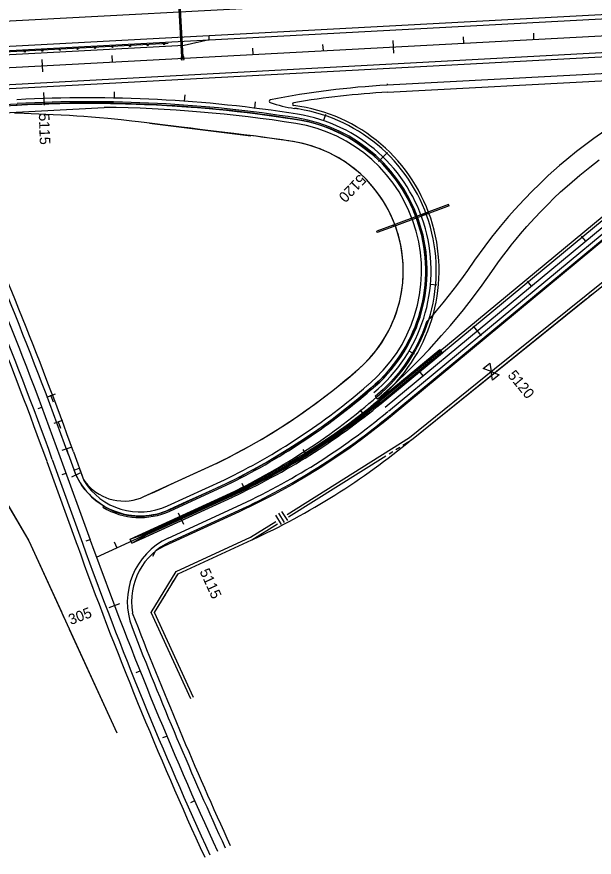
# Model space of a CAD drawing. Extents: x 192699 to 285914, y 194342 to 233219.
# Drawn here: x 267509 to 268330, y 200894 to 202088 of the extents above; entities that cross this region are included whole.
import ezdxf

# ---------------------------------------------------------------- set-up
doc = ezdxf.new("R2010")
doc.units = 0
for name, color, linetype in [('CENT LINE', 7, 'Continuous'), ('CONCRETE', 7, 'Continuous'), ('DRAINAGE', 7, 'Continuous'), ('GUARDRAIL', 7, 'Continuous'), ('HWY 149 STAGE 1A', 7, 'Continuous'), ('HWY 149 STAGE 1B', 7, 'Continuous'), ('R-W - CofA', 7, 'Continuous'), ('R_MOT', 7, 'Continuous'), ('R_Proposed Guardrail', 7, 'Continuous'), ('ROAD', 7, 'Continuous'), ('SHOULDER', 7, 'Continuous'), ('STATIONING1', 7, 'Continuous'), ('STATIONING2', 7, 'Continuous')]:
    doc.layers.add(name, color=color, linetype=linetype)

msp = doc.modelspace()

# ---------------------------------------------------------------- linework, layer by layer
at = {"layer": 'CENT LINE'}
for p, q in [((265752, 201922.2), (271674.2, 202239.5)), ((268033, 201533), (268409.2, 201844.6)), ((268025.7, 201540.6), (268026.3, 201541.1)), ((267614, 201344), (267571.1, 201462.6)), ((267622.7, 201320), (267814.6, 201408))]:
    msp.add_line(p, q, dxfattribs=at)
for centre, radius, start, end in [((267611.8, 200062.7), 1909.9, 81.0667, 93.0665), ((267873.4, 201727.1), 225, 309.6333, 81.0667), ((262182.2, 199516.6), 5729.6, 19.85545, 24.68573), ((267416.6, 202276.1), 954.9, 294.6333, 309.6332), ((273002.9, 203290.1), 5729.6, 199.85545, 204.63334)]:
    msp.add_arc(centre, radius, start, end, dxfattribs=at)
at = {"layer": 'CONCRETE'}
for p, q in [((268023.8, 201543), (268110.8, 201615)), ((268114.6, 201610.4), (268110.8, 201615)), ((268025.1, 201541.4), (268112.1, 201613.5)), ((268026.4, 201539.9), (268113.3, 201611.9)), ((268027.6, 201538.3), (268114.6, 201610.4)), ((267670.6, 201345.3), (267813.4, 201410.8)), ((267673.1, 201339.8), (267815.9, 201405.3)), ((267694.1, 201353.9), (267814.2, 201409)), ((267695, 201352.1), (267815, 201407.1)), ((267670.6, 201345.3), (267694.1, 201353.9)), ((267673.1, 201339.8), (267695, 201352.1)), ((267673.1, 201339.8), (267670.6, 201345.3))]:
    msp.add_line(p, q, dxfattribs=at)
for radius in [951.9, 953.9, 955.9, 957.9]:
    msp.add_arc((267416.6, 202276.1), radius, 294.6333, 309.6332, dxfattribs=at)
at = {"layer": 'DRAINAGE'}
for p, q in [((267743.9, 202030.9), (267738.3, 202136.7)), ((267745.9, 202031), (267740.3, 202136.8)), ((268123.3, 201821.1), (268044.6, 201791.8)), ((268124, 201819.2), (268045.3, 201790))]:
    msp.add_line(p, q, dxfattribs=at)
msp.add_lwpolyline([(267743.2, 202026.8), (267747.2, 202027.1), (267746.9, 202031.1), (267742.9, 202030.8)], close=True, dxfattribs=at)
for points in [[(268124, 201819.2), (268123.3, 201821.1)], [(268045.3, 201790), (268044.6, 201791.8)]]:
    msp.add_lwpolyline(points, dxfattribs=at)
at = {"layer": 'GUARDRAIL'}
for points in [[(268464.1, 201867.4), (268463.7, 201867.1), (268441.8, 201850.8), (268419.1, 201832.7), (268042.9, 201521.1), (268032.6, 201512.7), (268016.3, 201499.8), (267999.6, 201487.2), (267983.3, 201475.4), (267961.7, 201460.5), (267942.9, 201448.3), (267923.6, 201436.3), (267901.4, 201423.3), (267875.4, 201409.1), (267849, 201395.6), (267825.5, 201384.4), (267719.1, 201335.7), (267708.4, 201329.8), (267706.3, 201327.8), (267702.3, 201321)], [(267690.7, 201352.9), (267814, 201409.4), (267835.3, 201419.5), (267859.8, 201431.9), (267889.2, 201448), (267912.1, 201461.5), (267932.7, 201474.4), (267953.9, 201488.5), (267975.1, 201503.4), (267991.2, 201515.3), (268006.2, 201526.8), (268018.5, 201536.7), (268025.3, 201542.3)], [(267691.3, 201351.5), (267814.6, 201408), (267836, 201418.2), (267860.5, 201430.6), (267889.9, 201446.7), (267912.8, 201460.2), (267933.5, 201473.1), (267954.8, 201487.2), (267976, 201502.1), (267992.1, 201514.1), (268007.1, 201525.6), (268019.5, 201535.5), (268026.3, 201541.1)]]:
    msp.add_lwpolyline(points, dxfattribs=at)
at = {"layer": 'HWY 149 STAGE 1A'}
for p, q in [((267312.6, 201953.7), (267509.9, 201964.3)), ((267312.7, 201951.7), (267510, 201962.3)), ((267698.1, 201936.7), (267842.3, 201918.8)), ((268044.6, 201791.8), (268021.3, 201783.1)), ((268022, 201781.3), (268021.3, 201783.1)), ((268045.3, 201790), (268022, 201781.3)), ((267558.9, 201549.5), (267556.9, 201549)), ((267690.2, 201406), (267793.8, 201453.5)), ((267726.3, 201387.3), (267807.1, 201424.4)), ((267727.1, 201385.5), (267808, 201422.6)), ((267631.9, 201390.9), (267633, 201392.6))]:
    msp.add_line(p, q, dxfattribs=at)
msp.add_lwpolyline([(267508.7, 201962.2), (267524.6, 201963), (267536, 201963.5), (267545, 201963.8), (267554.9, 201964.1), (267570.8, 201964.6), (267582.1, 201964.8), (267598.2, 201965), (267608.6, 201965), (267617.5, 201965), (267632.6, 201964.9), (267642.7, 201964.7), (267653, 201964.5), (267664.1, 201964.3), (267679.3, 201963.8), (267691.1, 201963.3), (267708.2, 201962.6), (267722.5, 201961.8), (267737.3, 201960.8), (267757.3, 201959.4), (267766.3, 201958.7), (267782.7, 201957.4), (267792.6, 201956.4), (267797.4, 201955.9), (267803, 201955.4), (267807.7, 201954.9), (267822.8, 201953.3), (267836.8, 201951.6), (267848.4, 201950.2), (267861.7, 201948.5), (267878.4, 201946.2), (267891.2, 201944.4), (267901.3, 201942.8), (267913.4, 201940.8), (267925.3, 201938.3), (267936.8, 201935.1), (267944, 201932.8), (267954.2, 201929), (267960.4, 201926.4), (267970.7, 201921.6), (267981.8, 201915.6), (267991, 201910.1), (267999.7, 201904.1), (268013.4, 201893.6), (268022.4, 201885.6), (268029, 201879.1), (268036.7, 201870.8), (268041.9, 201864.7), (268049.5, 201854.7), (268055.4, 201846.3), (268062.7, 201834.2), (268066.4, 201827.4), (268071.7, 201816.5), (268075.3, 201808.1), (268078.4, 201800), (268081.6, 201790), (268085.8, 201774.4), (268087.5, 201766.2), (268089.8, 201749), (268090.5, 201741.3), (268090.9, 201720.8), (268090.5, 201713.4), (268089.2, 201699.6), (268087.5, 201688.4), (268084.3, 201673.8), (268080.7, 201661), (268077.8, 201652.6), (268073.4, 201641.5), (268069.6, 201633.2), (268063.8, 201621.8), (268058, 201612), (268052.7, 201604), (268045.5, 201594.1), (268039.3, 201586.4), (268032.3, 201578.6), (268025.1, 201571.1), (268019, 201565.5), (268013.2, 201560.4), (268004.8, 201553.3), (267994.7, 201544.8), (267978.2, 201531.5), (267957.6, 201515.7), (267936.8, 201500.6), (267912, 201483.9), (267896.2, 201473.7), (267866.8, 201456), (267845.2, 201444), (267820.2, 201430.8), (267797.4, 201420), (267772.7, 201408.6), (267751.3, 201398.8), (267726.7, 201387.6), (267721.9, 201385.4), (267716.2, 201383.3), (267710.7, 201381.7), (267706.6, 201380.6), (267702.6, 201379.9), (267697.4, 201379), (267692.9, 201378.6), (267687.6, 201378.2), (267684, 201378.2), (267677.4, 201378.5), (267672.3, 201379), (267668, 201379.5), (267662.5, 201380.7), (267649.5, 201384.6), (267642.1, 201387.7), (267634.7, 201391.6), (267628.3, 201395.7), (267621.4, 201400.8), (267616.1, 201405.4), (267606.8, 201415.4), (267602.1, 201421.8), (267597.9, 201428.6), (267593.9, 201435.9), (267590.8, 201443.5), (267598.3, 201446.3), (267604.1, 201430.3), (267606.1, 201427.4), (267610.3, 201422.3), (267615, 201417.5), (267618.2, 201414.9), (267621.8, 201412.2), (267626.4, 201409.2), (267631.5, 201406.5), (267635.8, 201404.6), (267640.4, 201403), (267646.3, 201401.4), (267651.4, 201400.4), (267657.1, 201399.8), (267663.5, 201399.7), (267669.3, 201400.1), (267674.9, 201401), (267680.3, 201402.4), (267685.4, 201403.9), (267689.9, 201405.9), (267697.7, 201409.4), (267704.6, 201412.5), (267733.4, 201425.8), (267771.3, 201443.2), (267793.8, 201453.5), (267801.2, 201457.1), (267812.2, 201462.7), (267822.4, 201468.1), (267839.1, 201477.1), (267846.9, 201481.4), (267856.7, 201487.1), (267864.7, 201491.9), (267871.9, 201496.3), (267881.1, 201502), (267889.4, 201507.3), (267897.7, 201512.7), (267908.5, 201519.9), (267916.6, 201525.6), (267924.9, 201531.5), (267934.1, 201538.1), (267941.4, 201543.5), (267949.2, 201549.4), (267956.8, 201555.4), (267966.2, 201562.9), (267976.5, 201571.2), (267984.2, 201577.7), (267991.2, 201583.7), (267995.9, 201587.7), (268000.9, 201592.3), (268005.6, 201596.9), (268010.2, 201601.8), (268016.9, 201609.5), (268020.8, 201614.3), (268023.5, 201618), (268028.8, 201625.6), (268033.4, 201633.1), (268038.2, 201641.9), (268041.3, 201648.1), (268043.8, 201653.7), (268046.7, 201660.7), (268049.2, 201667.8), (268051.4, 201674.5), (268053.4, 201681.9), (268054.9, 201688.7), (268056.3, 201696.1), (268057.3, 201702.7), (268058.2, 201710.2), (268058.7, 201717.7), (268058.9, 201724.5), (268058.9, 201731.1), (268058.6, 201737.5), (268058.4, 201741.5), (268057.4, 201750.8), (268056.3, 201758.2), (268055.3, 201763.4), (268053.9, 201770.1), (268052, 201777.3), (268049.9, 201784.1), (268047.9, 201790.1), (268045.2, 201797.3), (268042.2, 201804.1), (268037.8, 201813.2), (268033.8, 201820.4), (268029.4, 201827.6), (268025, 201834), (268019.5, 201841.4), (268014.4, 201847.6), (268009.1, 201853.7), (268003.6, 201859.2), (267998.6, 201864), (267995.1, 201867.1), (267989.2, 201872), (267983.8, 201876.2), (267980, 201878.9), (267974.4, 201882.7), (267967.3, 201887.1), (267961.5, 201890.4), (267953.4, 201894.5), (267947, 201897.4), (267940.6, 201900), (267934.4, 201902.2), (267929, 201904), (267923.4, 201905.7), (267916.4, 201907.5), (267909.4, 201909.1), (267901.6, 201910.4), (267896.1, 201911.3), (267889.3, 201912.3), (267881.4, 201913.5), (267868.8, 201915.2), (267859.4, 201916.5), (267849.2, 201917.9), (267832.2, 201920), (267818.1, 201921.8), (267805.1, 201923.4), (267793.2, 201924.9), (267781.1, 201926.4), (267769.7, 201927.8), (267756.7, 201929.4), (267743.6, 201931), (267732.2, 201932.4), (267720.3, 201933.9), (267705.5, 201935.8), (267694.4, 201937.1), (267682.6, 201938.6), (267672.9, 201939.6), (267658, 201941.2), (267639, 201943.1), (267627, 201944.1), (267615.6, 201945.1), (267604.6, 201945.9), (267594.6, 201946.7), (267584.2, 201947.3), (267572.7, 201948), (267561.2, 201948.6), (267550.8, 201949.1), (267540.5, 201949.6), (267529.7, 201950), (267519.9, 201950.3), (267506.3, 201950.6)], dxfattribs=at)
for centre, radius, start, end in [((267611.8, 200062.7), 1904.4, 81.0667, 93.0665), ((267611.8, 200062.7), 1902.4, 81.0667, 93.0665), ((267873.4, 201727.1), 217.5, 309.6333, 81.0667), ((267873.4, 201727.1), 219.5, 309.6333, 81.0667), ((267611.8, 200062.7), 1870.4, 81.0667, 82.9209), ((267873.4, 201727.1), 185.5, 309.6333, 81.0667), ((267398.9, 202266.7), 904.1, 295.8567, 310.9325), ((267398.9, 202266.7), 936, 295.8567, 310.9325), ((267398.9, 202266.7), 938, 295.8567, 310.9325), ((267684.6, 201478.2), 102, 238.9186, 294.6334), ((267684.6, 201478.2), 100, 238.9186, 294.6334)]:
    msp.add_arc(centre, radius, start, end, dxfattribs=at)
at = {"layer": 'HWY 149 STAGE 1B'}
for p, q in [((268036, 201992.5), (268036.1, 201990.5)), ((268044.6, 201791.8), (268021.3, 201783.1)), ((268022, 201781.3), (268021.3, 201783.1)), ((268045.3, 201790), (268022, 201781.3))]:
    msp.add_line(p, q, dxfattribs=at)
msp.add_lwpolyline([(268345.3, 201925.6), (268329.8, 201914.9), (268318.6, 201906.5), (268305.1, 201896.1), (268291.6, 201885.2), (268281.1, 201876.3), (268265.1, 201862.1), (268251.5, 201849.2), (268243, 201840.9), (268230.7, 201828.3), (268217.6, 201814.1), (268208.7, 201803.9), (268196.8, 201790), (268184.5, 201774.5), (268175, 201761.9), (268160.4, 201741.8), (268150.2, 201727.1), (268144.1, 201718.6), (268134.5, 201705.7), (268124.4, 201692.9), (268115.2, 201681.2), (268105.8, 201670), (268097, 201659.7), (268092.1, 201654.2), (268089.7, 201647.2), (268086.3, 201638.4), (268081.4, 201627.6), (268075.2, 201615.7), (268069.9, 201606.6), (268059.9, 201591.5), (268052.1, 201581.3), (268041.1, 201569), (268030.3, 201558.2), (268018.9, 201548.2), (268022.2, 201544.4), (268048.2, 201567.7), (268065.5, 201584.2), (268083.4, 201602.1), (268095.6, 201615), (268113.5, 201634.7), (268126, 201649), (268144.4, 201671.5), (268157.2, 201687.8), (268171.2, 201706.6), (268184.8, 201725.7), (268193.5, 201738.2), (268200.2, 201747.1), (268206.9, 201756.1), (268212.4, 201763.2), (268219.6, 201771.9), (268225.5, 201779.2), (268234.7, 201789.6), (268245.9, 201802.1), (268254.5, 201811.2), (268264.8, 201821.6), (268273.2, 201829.9), (268282.7, 201838.9), (268295.2, 201850.1), (268309.9, 201862.7), (268324, 201874.1), (268337.5, 201884.4)], dxfattribs=at)
at = {"layer": 'R-W - CofA'}
for p, q in [((268070.4, 201486.7), (268451.4, 201793.6)), ((268172.7, 201588), (268182.2, 201595.6)), ((268182.2, 201595.6), (268184.1, 201583.6)), ((268184.1, 201583.6), (268172.7, 201588)), ((268185.9, 201571.5), (268184.1, 201583.6)), ((268184.1, 201583.6), (268195.4, 201579.2)), ((268195.4, 201579.2), (268185.9, 201571.5)), ((267877.1, 201379.4), (267885.4, 201366.3)), ((267881.5, 201382.2), (267889.8, 201369)), ((267885.9, 201384.9), (267894.2, 201371.8)), ((267526.4, 201343.2), (267651.5, 201070.5)), ((267738.7, 201296.2), (267843.8, 201344.4)), ((267760.6, 201120.5), (267705.2, 201241.3))]:
    msp.add_line(p, q, dxfattribs=at)
for points in [[(267218.6, 201870.6), (267526.4, 201343.2)], [(268188.8, 201587.4), (268449.1, 201797), (268468.2, 201807.8)], [(268191.4, 201584.2), (268318.8, 201686.8)], [(268322.9, 201690.1), (268327.8, 201694)], [(267893.6, 201380.6), (268068, 201490.1), (268188.8, 201587.4)], [(268058.3, 201479.1), (268070.4, 201486.7), (268070.4, 201486.7), (268191.4, 201584.2)], [(268048.5, 201473), (268053.8, 201476.3)], [(267895.8, 201377), (268034.3, 201464)], [(268038.7, 201466.8), (268044, 201470.2)], [(267494.9, 201397.3), (267526.4, 201343.2), (267572.8, 201242.2)], [(267756.8, 201118.8), (267700.5, 201241.5), (267735.9, 201299.5), (267841.8, 201348.1), (267877.8, 201370.6)], [(267736, 201291.8), (267738.7, 201296.2), (267843.8, 201344.4), (267843.8, 201344.4), (267880, 201367.1)], [(267705.2, 201241.3), (267738.7, 201296.2)], [(267730, 201281.9), (267733.3, 201287.3)], [(267724, 201272), (267727.2, 201277.4)], [(267760.6, 201120.5), (267705.2, 201241.3), (267721.2, 201267.5)], [(267574.9, 201237.6), (267577.4, 201232.2)], [(267579.5, 201227.6), (267582, 201222.1)], [(267584, 201217.6), (267651.5, 201070.5)]]:
    msp.add_lwpolyline(points, dxfattribs=at)
msp.add_arc((267416.6, 202276.1), 1024.9, 294.6333, 309.6332, dxfattribs=at)
at = {"layer": 'R_MOT'}
for p, q in [((267564.1, 201551.5), (267551.7, 201547)), ((267557.9, 201549.2), (267561.1, 201540.6)), ((267574.6, 201514.3), (267562.2, 201509.8)), ((267568.4, 201512.1), (267571.6, 201503.4)), ((267586.1, 201475.9), (267573.6, 201471.6)), ((267579.9, 201473.7), (267582.9, 201465)), ((267599.2, 201439.5), (267587.3, 201433.7)), ((267593.3, 201436.7), (267597.4, 201428.4))]:
    msp.add_line(p, q, dxfattribs=at)
at = {"layer": 'R_Proposed Guardrail'}
for p, q in [((267783, 202055), (267782.7, 202061)), ((267747.4, 202047.1), (267167.6, 202016)), ((267724.8, 202049.9), (267175.6, 202020.5)), ((267783, 202055), (267747.4, 202047.1))]:
    msp.add_line(p, q, dxfattribs=at)
for centre in [(267645.6, 202044.9), (267670.5, 202046.2), (267695.5, 202047.6), (267718.7, 202048.8), (267520.7, 202038.2), (267545.7, 202039.5), (267570.7, 202040.9), (267595.6, 202042.2), (267620.6, 202043.6)]:
    msp.add_circle(centre, 0.75, dxfattribs=at)
at = {"layer": 'ROAD'}
for p, q in [((265752, 201952.2), (271674.2, 202269.5)), ((265752, 201892.1), (271674.2, 202209.4)), ((267354.2, 202074.1), (267928, 202104.8)), ((268779.9, 202030.3), (268036.1, 201990.5)), ((265752, 201868.1), (267510, 201962.3)), ((268028.2, 201538.8), (268404.4, 201850.4)), ((268037.8, 201527.2), (268413.9, 201838.8)), ((267582.4, 201466.7), (267590.5, 201444.3)), ((267559.9, 201458.6), (267602.7, 201340)), ((267726.3, 201387.3), (267807.1, 201424.4)), ((267670.6, 201345.3), (267813.4, 201410.8)), ((267673.1, 201339.8), (267815.9, 201405.3)), ((267684.3, 201351.6), (267813.4, 201410.8)), ((267686.8, 201346.1), (267815.9, 201405.3)), ((267724.8, 201347.1), (267822.1, 201391.7))]:
    msp.add_line(p, q, dxfattribs=at)
for centre, radius, start, end in [((268099.4, 200810.2), 1182, 93.0667, 101.1891), ((267611.8, 200062.7), 1902.4, 81.0667, 93.0665), ((267870.4, 201967.7), 2, 101.1891, 251.8688), ((267937.4, 202172.5), 217.5, 251.8688, 261.2259), ((267611.8, 200062.7), 1917.4, 81.0667, 81.2259), ((267873.4, 201727.1), 232.5, 309.6333, 81.0667), ((267873.4, 201727.1), 217.5, 309.6333, 81.0667), ((262182.2, 199516.6), 5741.6, 19.85545, 24.68573), ((262182.2, 199516.6), 5717.6, 19.8555, 24.6857), ((267398.9, 202266.7), 936, 295.8567, 310.9325), ((267398.9, 202266.7), 951, 295.8567, 310.9325), ((267416.6, 202276.1), 957.9, 294.6333, 309.6332), ((267416.6, 202276.1), 972.9, 294.6333, 309.6332), ((267684.6, 201478.2), 100, 199.8555, 294.6334), ((267766.5, 201256.2), 100, 114.6334, 201.227), ((273002.9, 203290.1), 5741.6, 199.85545, 204.63334), ((273002.9, 203290.1), 5717.6, 201.227, 204.6333)]:
    msp.add_arc(centre, radius, start, end, dxfattribs=at)
at = {"layer": 'SHOULDER'}
for p, q in [((265752.3, 201946.2), (271674.5, 202263.5)), ((265751.7, 201898.1), (271673.9, 202215.4)), ((268036.7, 201980.5), (268702.3, 202016.1)), ((267112.9, 201931), (267633.6, 201958.9)), ((268025.6, 201541.9), (268401.8, 201853.5)), ((268041.6, 201522.6), (268417.8, 201834.2)), ((267590, 201469.4), (267604.6, 201428.8)), ((267552.3, 201455.8), (267595.2, 201337.2)), ((267723.8, 201392.8), (267804.6, 201429.9)), ((267727.3, 201341.6), (267824.6, 201386.2))]:
    msp.add_line(p, q, dxfattribs=at)
for centre, radius, start, end in [((268099.4, 200810.2), 1172, 93.0667, 99.633), ((267903.6, 201963.7), 2, 99.633, 262.7388), ((267873.4, 201727.1), 236.5, 309.6333, 82.7388), ((267611.8, 200062.7), 1896.4, 81.0667, 89.3407), ((267873.4, 201727.1), 211.5, 309.6333, 81.0667), ((262182.2, 199516.6), 5749.6, 19.85545, 24.18004), ((262182.2, 199516.6), 5709.6, 19.8555, 24.18), ((267398.9, 202266.7), 930, 295.8567, 310.9325), ((267416.6, 202276.1), 978.9, 294.6333, 309.6332), ((267684.6, 201478.2), 94, 211.6957, 294.6334), ((267766.5, 201256.2), 94, 114.6334, 189.2888), ((273002.9, 203290.1), 5749.6, 199.85545, 204.63334), ((273002.9, 203290.1), 5709.6, 201.0319, 204.6333)]:
    msp.add_arc(centre, radius, start, end, dxfattribs=at)
at = {"layer": 'STATIONING1'}
for points in [[(268144, 202059.3), (268144.5, 202050.4)], [(268243.9, 202064.7), (268244.3, 202055.7)], [(267944.3, 202048.6), (267944.8, 202039.7)], [(268044.1, 202054), (268045.1, 202036)], [(267744.6, 202037.9), (267745.1, 202029)], [(267844.4, 202043.3), (267844.9, 202034.3)], [(267544.9, 202027.2), (267545.8, 202009.3)], [(267644.7, 202032.6), (267645.2, 202023.6)]]:
    msp.add_lwpolyline(points, dxfattribs=at)
at = {"layer": 'STATIONING2'}
for points in [[(267547.5, 201980.4), (267548.1, 201962.4)], [(267647.9, 201981.2), (267647.8, 201972.2)], [(267748.3, 201976.7), (267747.6, 201967.7)], [(267848.3, 201966.9), (267847.2, 201958)], [(267948.3, 201948.8), (267945.4, 201940.2)], [(268036.3, 201895), (268023.8, 201882.1)], [(268092.7, 201808.7), (268084.3, 201805.5)], [(268092.7, 201808.7), (268084.3, 201805.5)], [(268312.1, 201775.9), (268317.9, 201769)], [(268235.1, 201712.1), (268240.8, 201705.2)], [(268106.5, 201706.5), (268097.5, 201707.3)], [(268158.1, 201648.3), (268169.6, 201634.5)], [(268075, 201608.2), (268067.2, 201612.8)], [(268081.1, 201584.5), (268086.8, 201577.6)], [(267539.6, 201531), (267545.2, 201533.1)], [(267997.3, 201529.4), (268002.8, 201522.3)], [(267916.1, 201472.7), (267920.8, 201465.1)], [(267916.1, 201472.7), (267920.8, 201465.1)], [(267574, 201437.2), (267579.6, 201439.2)], [(267829.3, 201424.9), (267833.3, 201416.8)], [(267738.7, 201383.1), (267746.2, 201366.8)], [(267607.9, 201343.1), (267613.6, 201345.2)], [(267647.8, 201341.5), (267651.6, 201333.3)], [(267640.8, 201248.6), (267655.8, 201254.3)], [(267679.1, 201156), (267684.7, 201158.3)], [(267717.2, 201063.5), (267722.7, 201065.8)], [(267756.9, 200971.5), (267762.4, 200974)]]:
    msp.add_lwpolyline(points, dxfattribs=at)

# ---------------------------------------------------------------- texts
for s, rotation, p in [('5115', 271.9209, (267540.7, 201950.3)), ('5120', 225.8761, (267996.8, 201865.1)), ('5120', 309.6333, (268206.5, 201577.9)), ('5115', 294.6333, (267769, 201299.7)), ('305', 20.8433, (267586.2, 201223.4))]:
    msp.add_text(s, height=15, rotation=rotation, dxfattribs=at).set_placement(p)

doc.saveas('drawing.dxf')
